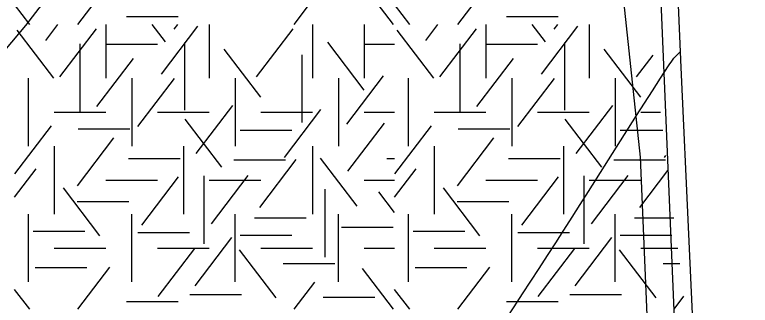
# Model space of a CAD drawing. Extents: x 419101 to 420177, y 4451541 to 4452254.
# Drawn here: x 419923.3 to 419942.42, y 4451633.08 to 4451640.63 of the extents above; entities that cross this region are included whole.
import ezdxf

# ---------------------------------------------------------------- set-up
doc = ezdxf.new("R2010")
doc.units = 0
for name, color, linetype in [('3_HALİHAZIR', 7, 'Continuous'), ('Level 27', 7, 'Continuous'), ('Level 41', 7, 'Continuous')]:
    doc.layers.add(name, color=color, linetype=linetype)

msp = doc.modelspace()

# ---------------------------------------------------------------- linework, layer by layer
at = {"layer": '3_HALİHAZIR'}
for points in [[(419939.618, 4451652.484), (419940.032, 4451642.425), (419941.466, 4451608.421)], [(419940.056, 4451652.479), (419940.619, 4451639.261), (419942.576, 4451596.664), (419943.381, 4451584.385), (419943.692, 4451584.147), (419944.11, 4451584.115), (419945.204, 4451584.194), (419947.038, 4451584.255), (419947.276, 4451584.245), (419947.623, 4451584.202), (419947.678, 4451584.158), (419948.046, 4451583.946), (419948.292, 4451583.473), (419951.111, 4451542.778)]]:
    msp.add_lwpolyline(points, dxfattribs=at)
for points in [[(419846.731, 4451613.4), (419846.734, 4451613.401), (419851.514, 4451616.401), (419885.634, 4451630.941), (419888.984, 4451632.301), (419889.844, 4451632.681), (419890.744, 4451632.961), (419895.264, 4451633.531), (419919.823, 4451636.751), (419931.005, 4451651.381), (419931.911, 4451652.564)], [(419839.353, 4451591.962), (419839.364, 4451591.971), (419844.374, 4451596.271), (419851.394, 4451601.551), (419855.474, 4451603.971), (419875.934, 4451611.761), (419891.494, 4451615.431), (419906.684, 4451617.851), (419924.462, 4451620.917), (419940.295, 4451639.301), (419940.435, 4451639.501), (419940.605, 4451639.681)]]:
    msp.add_spline(points, degree=3, dxfattribs=at)
at = {"layer": 'Level 27'}
msp.add_lwpolyline([(419933.586, 4451692.981), (419939.556, 4451636.929), (419942.383, 4451569.926), (419944.571, 4451544.206), (419950.368, 4451544.849), (419950.588, 4451542.784)], dxfattribs=at)
at = {"layer": 'Level 41'}
for p, q in [((419924.94, 4451640.382), (419925.769, 4451641.473)), ((419933.143, 4451640.382), (419932.341, 4451641.438)), ((419934.819, 4451640.382), (419935.648, 4451641.473)), ((419930.56, 4451640.382), (419931.097, 4451641.088)), ((419923.687, 4451640.382), (419923.293, 4451640.9)), ((419933.566, 4451640.382), (419933.172, 4451640.9)), ((419926.202, 4451640.588), (419927.545, 4451640.588)), ((419936.081, 4451640.588), (419937.424, 4451640.588)), ((419924.103, 4451639.965), (419924.42, 4451640.382)), ((419925.669, 4451640.382), (419925.669, 4451638.984)), ((419927.218, 4451639.93), (419926.874, 4451640.382)), ((419927.444, 4451640.262), (419927.535, 4451640.382)), ((419928.355, 4451640.382), (419928.355, 4451638.984)), ((419931.041, 4451640.382), (419931.041, 4451638.984)), ((419932.384, 4451640.382), (419932.384, 4451638.984)), ((419932.384, 4451640.382), (419932.384, 4451638.984)), ((419933.982, 4451639.965), (419934.299, 4451640.382)), ((419935.548, 4451640.382), (419935.548, 4451638.984)), ((419937.097, 4451639.93), (419936.753, 4451640.382)), ((419937.323, 4451640.262), (419937.414, 4451640.382)), ((419938.234, 4451640.382), (419938.234, 4451638.984)), ((419924.314, 4451638.984), (419923.365, 4451640.234)), ((419924.474, 4451639.019), (419925.423, 4451640.269)), ((419927.111, 4451639.088), (419928.061, 4451640.338)), ((419929.588, 4451639.019), (419930.537, 4451640.269)), ((419934.193, 4451638.984), (419933.244, 4451640.234)), ((419934.353, 4451639.019), (419935.302, 4451640.269)), ((419936.99, 4451639.088), (419937.94, 4451640.338)), ((419924.994, 4451639.88), (419924.994, 4451638.113)), ((419925.669, 4451639.868), (419927.012, 4451639.868)), ((419927.711, 4451639.915), (419927.711, 4451638.148)), ((419932.385, 4451638.668), (419931.436, 4451639.917)), ((419932.384, 4451639.868), (419933.172, 4451639.868)), ((419934.873, 4451639.88), (419934.873, 4451638.113)), ((419935.548, 4451639.868), (419936.891, 4451639.868)), ((419937.59, 4451639.915), (419937.59, 4451638.148)), ((419929.695, 4451638.493), (419928.746, 4451639.742)), ((419939.574, 4451638.493), (419938.625, 4451639.742)), ((419925.434, 4451638.247), (419926.383, 4451639.497)), ((419930.759, 4451639.594), (419930.759, 4451637.827)), ((419935.313, 4451638.247), (419936.262, 4451639.497)), ((419939.467, 4451639.019), (419939.895, 4451639.583)), ((419923.655, 4451637.217), (419923.655, 4451638.984)), ((419926.341, 4451638.984), (419926.341, 4451637.217)), ((419926.5, 4451637.722), (419927.449, 4451638.972)), ((419929.027, 4451638.984), (419929.027, 4451637.217)), ((419931.713, 4451638.984), (419931.713, 4451637.217)), ((419931.713, 4451638.984), (419931.713, 4451637.217)), ((419931.933, 4451637.791), (419932.882, 4451639.041)), ((419933.534, 4451637.217), (419933.534, 4451638.984)), ((419936.22, 4451638.984), (419936.22, 4451637.217)), ((419936.379, 4451637.722), (419937.328, 4451638.972)), ((419938.906, 4451638.984), (419938.906, 4451637.217)), ((419924.326, 4451638.1), (419925.669, 4451638.1)), ((419927.012, 4451638.1), (419928.355, 4451638.1)), ((419928.017, 4451637.021), (419928.968, 4451638.27)), ((419929.698, 4451638.1), (419931.041, 4451638.1)), ((419930.308, 4451636.916), (419931.257, 4451638.166)), ((419932.384, 4451638.1), (419933.172, 4451638.1)), ((419934.205, 4451638.1), (419935.548, 4451638.1)), ((419936.891, 4451638.1), (419938.234, 4451638.1)), ((419937.896, 4451637.021), (419938.847, 4451638.27)), ((419939.577, 4451638.1), (419940.084, 4451638.1)), ((419928.683, 4451636.671), (419927.733, 4451637.92)), ((419938.562, 4451636.671), (419937.612, 4451637.92)), ((419923.303, 4451636.496), (419924.252, 4451637.745)), ((419931.959, 4451636.565), (419932.909, 4451637.814)), ((419933.182, 4451636.496), (419934.131, 4451637.745)), ((419924.95, 4451637.666), (419926.293, 4451637.666)), ((419929.158, 4451637.63), (419930.501, 4451637.63)), ((419934.829, 4451637.666), (419936.172, 4451637.666)), ((419939.037, 4451637.63), (419940.144, 4451637.63)), ((419924.928, 4451636.179), (419925.877, 4451637.429)), ((419934.807, 4451636.179), (419935.756, 4451637.429)), ((419924.326, 4451637.217), (419924.326, 4451635.45)), ((419927.684, 4451637.217), (419927.684, 4451635.45)), ((419931.041, 4451637.217), (419931.041, 4451635.45)), ((419934.205, 4451637.217), (419934.205, 4451635.45)), ((419937.563, 4451637.217), (419937.563, 4451635.45)), ((419940.187, 4451636.916), (419940.229, 4451636.971)), ((419926.256, 4451636.893), (419927.599, 4451636.893)), ((419928.998, 4451636.86), (419930.341, 4451636.86)), ((419929.668, 4451635.619), (419930.618, 4451636.869)), ((419932.198, 4451635.653), (419931.249, 4451636.902)), ((419932.968, 4451636.893), (419933.172, 4451636.893)), ((419936.135, 4451636.893), (419937.478, 4451636.893)), ((419938.877, 4451636.86), (419940.22, 4451636.86)), ((419923.293, 4451635.887), (419923.852, 4451636.623)), ((419933.172, 4451635.887), (419933.731, 4451636.623)), ((419939.547, 4451635.619), (419940.278, 4451636.581)), ((419926.605, 4451635.163), (419927.555, 4451636.413)), ((419928.216, 4451636.445), (419928.216, 4451634.677)), ((419928.416, 4451635.199), (419929.365, 4451636.448)), ((419936.484, 4451635.163), (419937.434, 4451636.413)), ((419938.095, 4451636.445), (419938.095, 4451634.677)), ((419938.295, 4451635.199), (419939.244, 4451636.448)), ((419925.669, 4451636.333), (419927.012, 4451636.333)), ((419928.355, 4451636.333), (419929.698, 4451636.333)), ((419932.384, 4451636.333), (419933.172, 4451636.333)), ((419935.548, 4451636.333), (419936.891, 4451636.333)), ((419938.234, 4451636.333), (419939.577, 4451636.333)), ((419925.513, 4451634.882), (419924.564, 4451636.132)), ((419931.359, 4451636.095), (419931.359, 4451634.327)), ((419933.172, 4451635.493), (419932.766, 4451636.027)), ((419935.392, 4451634.882), (419934.443, 4451636.132)), ((419924.923, 4451635.773), (419926.266, 4451635.773)), ((419934.802, 4451635.773), (419936.145, 4451635.773)), ((419923.655, 4451633.682), (419923.655, 4451635.45)), ((419926.341, 4451633.682), (419926.341, 4451635.45)), ((419929.027, 4451633.682), (419929.027, 4451635.45)), ((419931.713, 4451633.682), (419931.713, 4451635.45)), ((419933.534, 4451633.682), (419933.534, 4451635.45)), ((419936.22, 4451633.682), (419936.22, 4451635.45)), ((419938.906, 4451633.682), (419938.906, 4451635.45)), ((419929.532, 4451635.352), (419930.875, 4451635.352)), ((419939.411, 4451635.352), (419940.435, 4451635.352)), ((419931.795, 4451635.107), (419933.138, 4451635.107)), ((419923.778, 4451635.001), (419925.121, 4451635.001)), ((419926.495, 4451634.967), (419927.838, 4451634.967)), ((419929.158, 4451634.896), (419930.501, 4451634.896)), ((419933.657, 4451635.001), (419935, 4451635.001)), ((419936.374, 4451634.967), (419937.717, 4451634.967)), ((419939.037, 4451634.896), (419940.38, 4451634.896)), ((419927.991, 4451633.585), (419928.94, 4451634.835)), ((419937.87, 4451633.585), (419938.819, 4451634.835)), ((419924.326, 4451634.566), (419925.669, 4451634.566)), ((419927.012, 4451634.566), (419928.355, 4451634.566)), ((419927.031, 4451633.306), (419927.98, 4451634.555)), ((419930.094, 4451633.271), (419929.144, 4451634.52)), ((419929.698, 4451634.566), (419931.041, 4451634.566)), ((419932.384, 4451634.566), (419933.172, 4451634.566)), ((419934.205, 4451634.566), (419935.548, 4451634.566)), ((419936.891, 4451634.566), (419938.234, 4451634.566)), ((419936.91, 4451633.306), (419937.859, 4451634.555)), ((419939.973, 4451633.271), (419939.023, 4451634.52)), ((419939.577, 4451634.566), (419940.536, 4451634.566)), ((419930.277, 4451634.159), (419931.62, 4451634.159)), ((419940.156, 4451634.159), (419940.588, 4451634.159)), ((419923.832, 4451634.055), (419925.174, 4451634.055)), ((419924.94, 4451632.973), (419925.769, 4451634.064)), ((419933.143, 4451632.973), (419932.341, 4451634.029)), ((419933.711, 4451634.055), (419935.053, 4451634.055)), ((419934.819, 4451632.973), (419935.648, 4451634.064)), ((419930.56, 4451632.973), (419931.097, 4451633.679)), ((419923.687, 4451632.973), (419923.293, 4451633.491)), ((419927.854, 4451633.354), (419929.197, 4451633.354)), ((419933.566, 4451632.973), (419933.172, 4451633.491)), ((419937.733, 4451633.354), (419939.076, 4451633.354)), ((419940.439, 4451632.973), (419940.696, 4451633.311)), ((419926.202, 4451633.179), (419927.545, 4451633.179)), ((419931.316, 4451633.285), (419932.659, 4451633.285)), ((419936.081, 4451633.179), (419937.424, 4451633.179))]:
    msp.add_line(p, q, dxfattribs=at)

doc.saveas('drawing.dxf')
